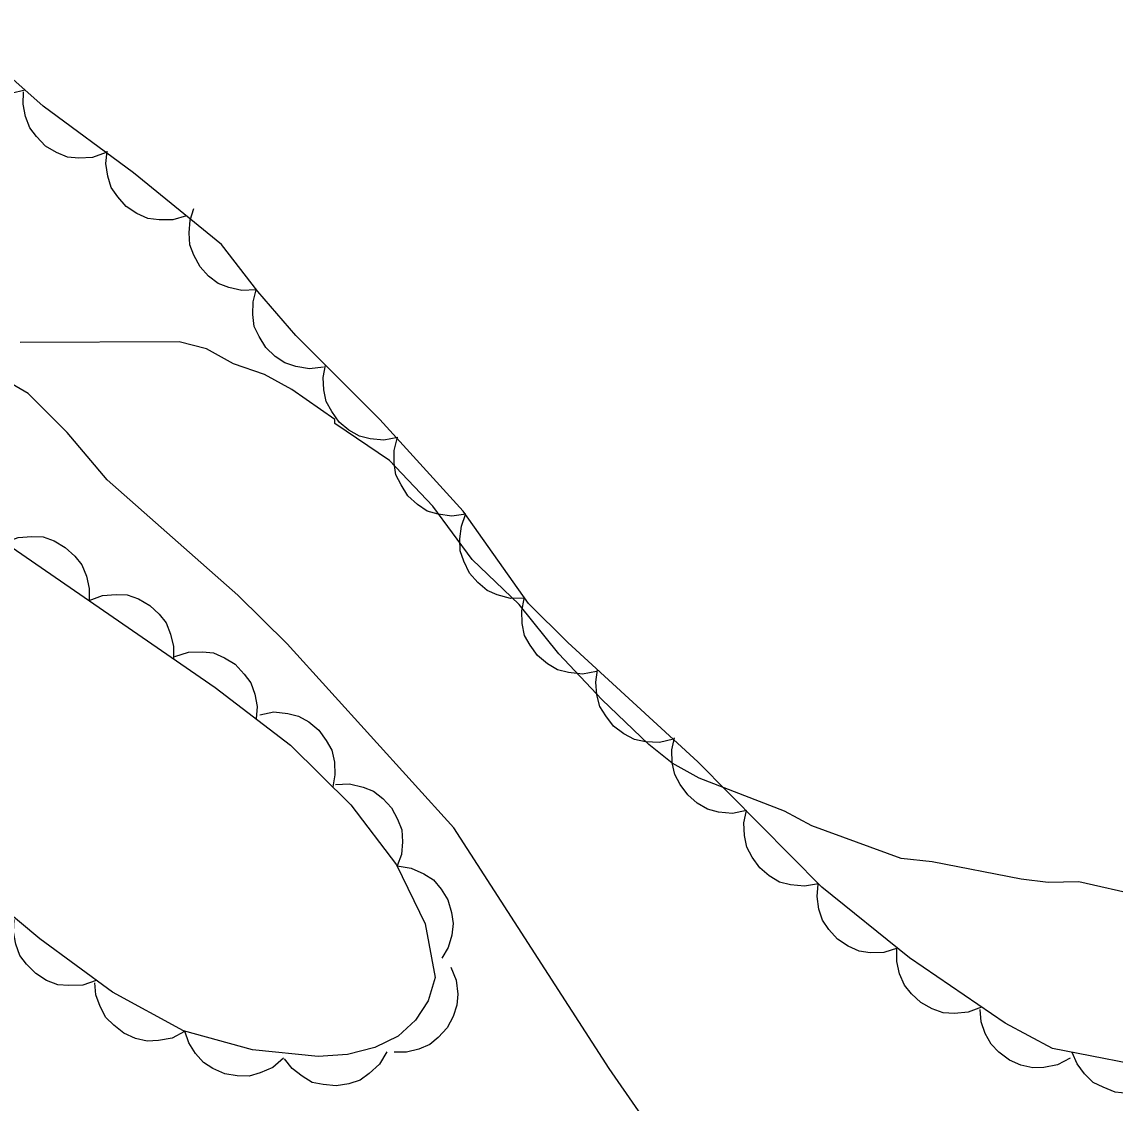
# Model space of a CAD drawing. Extents: x 336540 to 340074, y 5572036 to 5573747.
# Drawn here: x 338529.62 to 338561.66, y 5572960.29 to 5572991.96 of the extents above; entities that cross this region are included whole.
import ezdxf

# ---------------------------------------------------------------- set-up
doc = ezdxf.new("R2010")
doc.units = 0
for name, color, linetype in [('Niveau 1', 7, 'Continuous'), ('Niveau 22', 7, 'Continuous'), ('Niveau 44', 7, 'Continuous')]:
    doc.layers.add(name, color=color, linetype=linetype)

msp = doc.modelspace()

# ---------------------------------------------------------------- linework, layer by layer
at = {"layer": 'Niveau 1'}
msp.add_lwpolyline([(338562.4, 5572966.37), (338560.59, 5572966.78), (338559.69, 5572966.76), (338558.9, 5572966.85), (338556.29, 5572967.36), (338555.39, 5572967.46), (338552.77, 5572968.42), (338551.97, 5572968.85), (338549.47, 5572969.81), (338548.68, 5572970.25), (338547.99, 5572970.8), (338546.61, 5572972.12), (338545.35, 5572973.45), (338544.19, 5572974.9), (338542.81, 5572976.22), (338541.66, 5572977.78), (338540.39, 5572979.11), (338538.79, 5572980.2), (338538.79, 5572980.32), (338537.53, 5572981.19), (338536.73, 5572981.63), (338535.82, 5572981.95), (338535.03, 5572982.38), (338534.23, 5572982.59), (338529.57, 5572982.57)], dxfattribs=at)
at = {"layer": 'Niveau 22'}
msp.add_lwpolyline([(338548.46, 5572958.96), (338546.83, 5572961.31), (338542.28, 5572968.36), (338537.39, 5572973.75), (338535.95, 5572975.17), (338532.12, 5572978.55), (338530.95, 5572979.93), (338529.8, 5572981.08), (338528.93, 5572981.58)], dxfattribs=at)
at = {"layer": 'Niveau 44'}
for points in [[(338529.71, 5572989.96), (338529.31, 5572989.86), (338528.9, 5572989.88), (338528.58, 5572989.94), (338528.26, 5572990.1), (338527.97, 5572990.32), (338527.73, 5572990.62), (338527.55, 5572990.89), (338527.46, 5572991.23), (338527.42, 5572991.6), (338527.47, 5572991.96)], [(338563.23, 5572961.23), (338559.82, 5572961.89), (338558.43, 5572962.64), (338555.63, 5572964.55), (338553.06, 5572966.62), (338549.43, 5572970.29), (338545.62, 5572973.78), (338544.47, 5572974.93), (338542.55, 5572977.63), (338540.11, 5572980.32), (338537.65, 5572982.78), (338536.53, 5572984.06), (338535.47, 5572985.44), (338532.89, 5572987.54), (338530.24, 5572989.49), (338527.66, 5572991.79)], [(338532.09, 5572988.13), (338531.69, 5572987.99), (338531.29, 5572987.97), (338530.96, 5572988), (338530.63, 5572988.13), (338530.31, 5572988.32), (338530.05, 5572988.6), (338529.85, 5572988.86), (338529.73, 5572989.19), (338529.66, 5572989.55), (338529.67, 5572989.91)], [(338534.44, 5572986.28), (338534.04, 5572986.16), (338533.64, 5572986.16), (338533.31, 5572986.2), (338532.99, 5572986.35), (338532.68, 5572986.55), (338532.43, 5572986.84), (338532.24, 5572987.11), (338532.14, 5572987.44), (338532.08, 5572987.81), (338532.12, 5572988.17)], [(338536.49, 5572984.11), (338536.07, 5572984.09), (338535.68, 5572984.18), (338535.37, 5572984.3), (338535.09, 5572984.51), (338534.84, 5572984.79), (338534.66, 5572985.13), (338534.54, 5572985.43), (338534.52, 5572985.78), (338534.55, 5572986.15), (338534.66, 5572986.49)], [(338538.46, 5572981.85), (338538.05, 5572981.8), (338537.65, 5572981.87), (338537.33, 5572981.97), (338537.04, 5572982.16), (338536.77, 5572982.42), (338536.57, 5572982.75), (338536.43, 5572983.04), (338536.39, 5572983.39), (338536.4, 5572983.76), (338536.49, 5572984.11)], [(338540.64, 5572979.79), (338540.23, 5572979.71), (338539.83, 5572979.75), (338539.51, 5572979.83), (338539.2, 5572980), (338538.92, 5572980.24), (338538.7, 5572980.55), (338538.54, 5572980.84), (338538.47, 5572981.18), (338538.45, 5572981.55), (338538.52, 5572981.91)], [(338542.63, 5572977.54), (338542.22, 5572977.48), (338541.82, 5572977.54), (338541.5, 5572977.63), (338541.21, 5572977.83), (338540.93, 5572978.08), (338540.73, 5572978.4), (338540.58, 5572978.69), (338540.53, 5572979.04), (338540.53, 5572979.41), (338540.62, 5572979.76)], [(338527.75, 5572977.65), (338535.28, 5572972.47), (338537.49, 5572970.78), (338539.26, 5572969.03), (338540.6, 5572967.27), (338541.44, 5572965.55), (338541.73, 5572963.97), (338541.53, 5572963.29), (338541.15, 5572962.72), (338540.65, 5572962.26), (338539.96, 5572961.92), (338539.16, 5572961.72), (338538.3, 5572961.66), (338536.38, 5572961.86), (338534.36, 5572962.41), (338532.28, 5572963.54), (338530.15, 5572965.11), (338527.87, 5572967)], [(338544.36, 5572975.08), (338543.94, 5572975.07), (338543.55, 5572975.18), (338543.25, 5572975.31), (338542.98, 5572975.54), (338542.74, 5572975.82), (338542.57, 5572976.17), (338542.46, 5572976.47), (338542.45, 5572976.82), (338542.5, 5572977.19), (338542.62, 5572977.53)], [(338529.12, 5572976.71), (338529.51, 5572976.86), (338529.91, 5572976.89), (338530.24, 5572976.88), (338530.57, 5572976.76), (338530.89, 5572976.57), (338531.17, 5572976.31), (338531.38, 5572976.06), (338531.51, 5572975.73), (338531.59, 5572975.37), (338531.59, 5572975.01)], [(338531.59, 5572975.01), (338531.98, 5572975.16), (338532.38, 5572975.19), (338532.71, 5572975.18), (338533.04, 5572975.06), (338533.37, 5572974.87), (338533.64, 5572974.61), (338533.85, 5572974.36), (338533.98, 5572974.03), (338534.06, 5572973.67), (338534.06, 5572973.31)], [(338546.46, 5572972.94), (338546.05, 5572972.86), (338545.64, 5572972.91), (338545.32, 5572972.98), (338545.02, 5572973.16), (338544.73, 5572973.4), (338544.51, 5572973.71), (338544.35, 5572973.99), (338544.28, 5572974.34), (338544.27, 5572974.71), (338544.34, 5572975.06)], [(338534.1, 5572973.37), (338534.5, 5572973.5), (338534.91, 5572973.51), (338535.24, 5572973.48), (338535.56, 5572973.34), (338535.87, 5572973.15), (338536.13, 5572972.86), (338536.33, 5572972.6), (338536.45, 5572972.27), (338536.51, 5572971.91), (338536.49, 5572971.55)], [(338548.71, 5572970.95), (338548.3, 5572970.86), (338547.89, 5572970.88), (338547.57, 5572970.94), (338547.26, 5572971.11), (338546.96, 5572971.33), (338546.73, 5572971.64), (338546.56, 5572971.91), (338546.47, 5572972.25), (338546.44, 5572972.62), (338546.49, 5572972.98)], [(338536.59, 5572971.67), (338537, 5572971.75), (338537.41, 5572971.71), (338537.73, 5572971.63), (338538.03, 5572971.46), (338538.32, 5572971.22), (338538.54, 5572970.91), (338538.7, 5572970.63), (338538.78, 5572970.28), (338538.79, 5572969.91), (338538.73, 5572969.56)], [(338550.85, 5572968.86), (338550.44, 5572968.78), (338550.03, 5572968.82), (338549.71, 5572968.9), (338549.41, 5572969.08), (338549.13, 5572969.32), (338548.91, 5572969.63), (338548.75, 5572969.92), (338548.68, 5572970.26), (338548.67, 5572970.64), (338548.74, 5572970.99)], [(338538.81, 5572969.63), (338539.22, 5572969.65), (338539.62, 5572969.55), (338539.92, 5572969.43), (338540.2, 5572969.22), (338540.45, 5572968.94), (338540.63, 5572968.61), (338540.75, 5572968.3), (338540.77, 5572967.95), (338540.74, 5572967.58), (338540.62, 5572967.24)], [(338552.96, 5572966.72), (338552.55, 5572966.65), (338552.14, 5572966.69), (338551.82, 5572966.77), (338551.52, 5572966.95), (338551.24, 5572967.19), (338551.02, 5572967.5), (338550.86, 5572967.79), (338550.79, 5572968.13), (338550.78, 5572968.5), (338550.85, 5572968.86)], [(338540.62, 5572967.24), (338541.03, 5572967.18), (338541.4, 5572967.01), (338541.68, 5572966.83), (338541.91, 5572966.56), (338542.1, 5572966.25), (338542.21, 5572965.88), (338542.26, 5572965.56), (338542.22, 5572965.21), (338542.11, 5572964.85), (338541.93, 5572964.54)], [(338555.28, 5572964.83), (338554.88, 5572964.71), (338554.48, 5572964.7), (338554.15, 5572964.75), (338553.83, 5572964.89), (338553.52, 5572965.1), (338553.27, 5572965.38), (338553.08, 5572965.65), (338552.97, 5572965.98), (338552.92, 5572966.35), (338552.95, 5572966.71)], [(338531.8, 5572963.89), (338531.41, 5572963.75), (338531, 5572963.74), (338530.67, 5572963.76), (338530.34, 5572963.89), (338530.03, 5572964.09), (338529.76, 5572964.36), (338529.56, 5572964.62), (338529.44, 5572964.95), (338529.37, 5572965.31), (338529.39, 5572965.67)], [(338557.74, 5572963.11), (338557.35, 5572962.96), (338556.95, 5572962.92), (338556.62, 5572962.94), (338556.29, 5572963.06), (338555.96, 5572963.24), (338555.69, 5572963.5), (338555.48, 5572963.75), (338555.34, 5572964.08), (338555.26, 5572964.44), (338555.26, 5572964.8)], [(338542.19, 5572964.28), (338542.35, 5572963.9), (338542.39, 5572963.49), (338542.37, 5572963.16), (338542.26, 5572962.83), (338542.08, 5572962.5), (338541.82, 5572962.22), (338541.57, 5572962.01), (338541.25, 5572961.88), (338540.89, 5572961.79), (338540.53, 5572961.79)], [(338534.39, 5572962.39), (338534.02, 5572962.2), (338533.62, 5572962.13), (338533.29, 5572962.11), (338532.95, 5572962.19), (338532.61, 5572962.34), (338532.31, 5572962.58), (338532.08, 5572962.8), (338531.91, 5572963.12), (338531.79, 5572963.47), (338531.76, 5572963.82)], [(338560.34, 5572961.61), (338559.97, 5572961.42), (338559.57, 5572961.34), (338559.24, 5572961.33), (338558.89, 5572961.41), (338558.56, 5572961.55), (338558.25, 5572961.79), (338558.02, 5572962.02), (338557.85, 5572962.33), (338557.73, 5572962.68), (338557.7, 5572963.04)], [(338537.29, 5572961.61), (338536.97, 5572961.34), (338536.6, 5572961.18), (338536.28, 5572961.08), (338535.93, 5572961.09), (338535.57, 5572961.15), (338535.22, 5572961.31), (338534.94, 5572961.48), (338534.71, 5572961.75), (338534.51, 5572962.06), (338534.4, 5572962.4)], [(338540.31, 5572961.8), (338540.1, 5572961.44), (338539.8, 5572961.16), (338539.53, 5572960.97), (338539.2, 5572960.86), (338538.83, 5572960.8), (338538.45, 5572960.84), (338538.13, 5572960.9), (338537.83, 5572961.08), (338537.54, 5572961.31), (338537.32, 5572961.59)], [(338563.34, 5572961.21), (338563.05, 5572960.91), (338562.69, 5572960.72), (338562.38, 5572960.61), (338562.03, 5572960.58), (338561.66, 5572960.62), (338561.3, 5572960.76), (338561.01, 5572960.9), (338560.76, 5572961.15), (338560.54, 5572961.45), (338560.4, 5572961.78)]]:
    msp.add_lwpolyline(points, dxfattribs=at)

doc.saveas('drawing.dxf')
